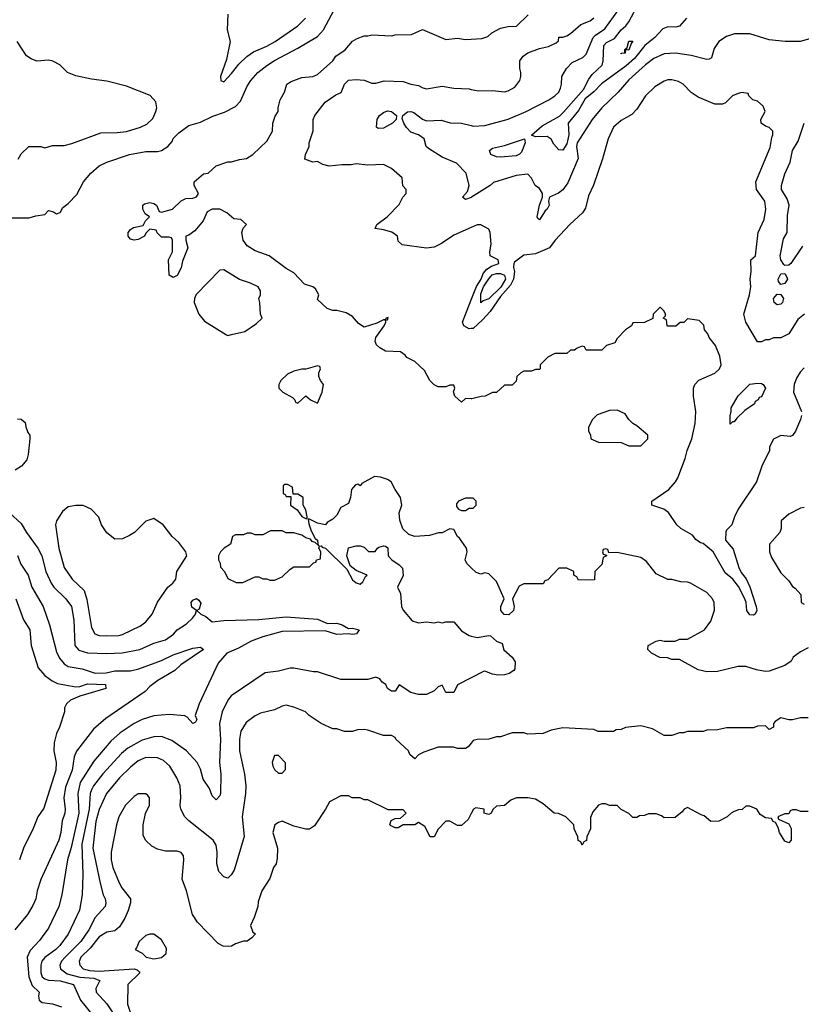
# Model space of a CAD drawing. Header units: inches. Extents: x 2348341 to 2479810, y 460419 to 613669.
# Tile 462 of 656: x 2427682 to 2431695, y 530168 to 535222. Entities that reach past the tile are written whole.
import ezdxf

# ---------------------------------------------------------------- set-up
doc = ezdxf.new("R2010")
doc.units = ezdxf.units.IN
doc.header["$MEASUREMENT"] = 0
doc.layers.add('C4523', color=7, linetype='Continuous')
doc.layers.add('C4533', color=7, linetype='Continuous')

msp = doc.modelspace()

# ---------------------------------------------------------------- linework, layer by layer
at = {"layer": 'C4523', "color": 2}
for points, elevation in [([(2427634.6, 534205.4), (2427730, 534204.7), (2427764.7, 534215.3), (2427810, 534222), (2427830, 534242), (2427856, 534236), (2427870, 534224.7), (2427890, 534232), (2427902.7, 534257.3), (2427930, 534278), (2427975.5, 534324.5), (2428009, 534390), (2428046.8, 534433.2), (2428090, 534471), (2428129.3, 534490.7), (2428246, 534530), (2428330, 534546), (2428390, 534546), (2428410, 534551), (2428442, 534570), (2428464, 534596), (2428470, 534611.3), (2428499.3, 534640.7), (2428550, 534678), (2428610, 534696), (2428674.2, 534725.8), (2428733.8, 534746.2), (2428790, 534776.3), (2428816.1, 534803.9), (2428850, 534881), (2428869.3, 534910), (2428905.2, 534950), (2428950, 534987.3), (2428990, 535013), (2429110, 535076.3), (2429210, 535136), (2429241.2, 535170), (2429310, 535298)], 70), ([(2428750.8, 535250), (2428747.3, 535170), (2428763, 535110), (2428743.5, 535016.5), (2428712, 534930), (2428714, 534910), (2428730, 534902), (2428770, 534944.7), (2428806.6, 534993.4), (2428847.2, 535032.8), (2428882.9, 535057.1), (2428950, 535085.5), (2428993.2, 535110), (2429110, 535190.6), (2429149.4, 535230)], 74), ([(2430000, 533276.6), (2429970, 533278), (2429950, 533259), (2429915.3, 533290), (2429908.7, 533311.3), (2429915.3, 533330), (2429910, 533346), (2429890, 533346), (2429870, 533338), (2429830, 533338), (2429810, 533348), (2429788, 533370), (2429760.4, 533420.4), (2429710, 533468), (2429670, 533488), (2429660.4, 533500.4), (2429636.4, 533516.4), (2429560.4, 533520.4), (2429530, 533538), (2429513.6, 533553.6), (2429506, 533570), (2429509.6, 533590.4), (2429553.2, 533650), (2429562, 533670), (2429560.4, 533679.6), (2429570, 533682), (2429573.2, 533693.2), (2429562, 533690), (2429559.6, 533680.4), (2429550, 533682), (2429515.9, 533664.1), (2429450, 533644), (2429422, 533662), (2429390, 533698), (2429358, 533718), (2429310, 533728.7), (2429288.9, 533728.9), (2429260.2, 533740.2), (2429210, 533786), (2429218, 533810), (2429200.4, 533840.4), (2429186, 533850), (2429144.7, 533864.7), (2429090, 533922), (2429050, 533944), (2428962, 534010), (2428890, 534035.1), (2428850, 534061.2), (2428829.3, 534090), (2428822, 534130), (2428828.4, 534151.6), (2428846, 534170), (2428816.4, 534196.4), (2428780.4, 534200.4), (2428746, 534230), (2428710, 534248.7), (2428670, 534248.7), (2428644.9, 534235.1), (2428624, 534190), (2428581.4, 534138.6), (2428550, 534115.3), (2428534, 534110), (2428534, 534090), (2428544.7, 534050), (2428517.3, 533982.7), (2428510, 533948.7), (2428490.4, 533909.6), (2428470, 533899), (2428448.9, 533911.1), (2428446, 533990), (2428466, 534030), (2428466, 534090), (2428462, 534102), (2428450, 534106), (2428410, 534106), (2428387.3, 534127.3), (2428382, 534142), (2428350, 534146), (2428330, 534126), (2428322, 534110), (2428290, 534093.2), (2428269.3, 534089.3), (2428250, 534095.3), (2428243.2, 534103.2), (2428239, 534110), (2428239, 534130), (2428250, 534144.7), (2428265.6, 534154.4), (2428315.3, 534164.7), (2428328, 534190), (2428348, 534210), (2428326, 534226), (2428314, 534250), (2428314, 534270), (2428322.9, 534277.1), (2428350, 534284), (2428370, 534278.8), (2428384.7, 534270), (2428398, 534238), (2428410, 534234), (2428466, 534250), (2428510, 534292), (2428535.3, 534304.7), (2428570, 534306), (2428590, 534312), (2428599, 534330), (2428578, 534370), (2428578, 534390), (2428626, 534430), (2428650, 534434), (2428690, 534471.3), (2428750, 534492), (2428770, 534492), (2428810, 534504.7), (2428846, 534510), (2428878, 534530), (2428950, 534598), (2428979, 534650), (2428982, 534690), (2428993.6, 534726.4), (2429008.7, 534750), (2429009, 534770), (2429019, 534810), (2429041.2, 534850), (2429054, 534890), (2429074.8, 534905.2), (2429130, 534924.7), (2429186, 534930), (2429210, 534940.7), (2429288.7, 535010), (2429305.6, 535034.4), (2429352.9, 535067.1), (2429390, 535111.3), (2429414.6, 535125.4), (2429450, 535138), (2429470, 535138), (2429490, 535144.7), (2429590, 535138), (2429610, 535144.7), (2429693.6, 535146.4), (2429750, 535171.3), (2429870, 535120.7), (2429930, 535126), (2429970, 535120.7), (2430000, 535122.1)], 66), ([(2427674.6, 534505.4), (2427690, 534534), (2427728.4, 534571.6), (2427790, 534571.3), (2427810, 534564.7), (2427850, 534576), (2427910, 534576), (2427950, 534586), (2428098.6, 534641.4), (2428182.5, 534642.5), (2428230, 534648), (2428302, 534670), (2428333.8, 534686.2), (2428364.8, 534715.2), (2428381.2, 534750), (2428385.2, 534770), (2428380.2, 534800.2), (2428352.1, 534832.1), (2428230, 534881.2), (2428130, 534906.6), (2428050, 534916), (2427970, 534934), (2427928, 534950), (2427888.7, 534990), (2427851.6, 535008.4), (2427830, 535014), (2427770, 535008.7), (2427740.4, 535020.4), (2427716.4, 535036.4), (2427669, 535110)], 74), ([(2430000, 534155.3), (2429910, 534115.3), (2429847.1, 534072.9), (2429810, 534054), (2429770, 534049), (2429645.6, 534065.6), (2429625.6, 534085.6), (2429621.2, 534110), (2429591.7, 534131.7), (2429550, 534143.7), (2429506, 534150), (2429515.3, 534170), (2429568, 534210), (2429630, 534274), (2429648.4, 534311.6), (2429666, 534330), (2429666, 534350), (2429648.4, 534368.4), (2429646, 534410), (2429590, 534458), (2429550, 534478), (2429470, 534475.3), (2429410, 534482), (2429383.6, 534476.4), (2429336.5, 534476.5), (2429270, 534469.3), (2429238.4, 534478.4), (2429210, 534493.2), (2429186, 534490), (2429146.3, 534506.3), (2429148.7, 534530), (2429168, 534570), (2429168, 534590), (2429188.4, 534651.6), (2429189.2, 534709.2), (2429197.2, 534730), (2429250, 534798), (2429304.7, 534835.3), (2429332.9, 534847.1), (2429348.7, 534890), (2429370, 534910.8), (2429410, 534914), (2429450, 534910.8), (2429490, 534896), (2429510, 534896), (2429552.9, 534907.1), (2429650, 534904.9), (2429690, 534891), (2429730, 534884.7), (2429751.1, 534871.1), (2429770, 534866), (2429850, 534881), (2429910, 534871), (2429990, 534866), (2430000, 534864)], 62), ([(2430000, 534309.3), (2429970, 534299), (2429955.3, 534310), (2429980.2, 534339.8), (2429989.5, 534370), (2429974.5, 534434.5), (2429924.7, 534484.7), (2429850, 534516), (2429780.2, 534560.2), (2429769, 534570), (2429759, 534610), (2429728.7, 534630), (2429690, 534645.1), (2429667.6, 534667.6), (2429653.6, 534690), (2429645.2, 534714.8), (2429648.7, 534730), (2429672.1, 534747.9), (2429690, 534750.8), (2429704.7, 534744.7), (2429750, 534710.7), (2429770, 534702), (2429845.4, 534705.4), (2429891.6, 534691.6), (2429950, 534691), (2430000, 534678.5)], 58), ([(2430000, 533636.1), (2429990, 533635.1), (2429962.7, 533650), (2429956, 533670), (2430000, 533783.1)], 62), ([(2427670, 533174), (2427690, 533172), (2427710, 533154), (2427712.7, 533132.7), (2427723.6, 533103.6), (2427734, 533090), (2427734, 533070), (2427726, 532990), (2427718, 532962), (2427691.3, 532930), (2427658, 532910)], 66), ([(2430000, 532408.6), (2429978, 532430), (2429968.7, 532450), (2429979, 532490), (2429975.3, 532510), (2429940.4, 532560.4), (2429929.1, 532569.1), (2429910, 532606), (2429890, 532608), (2429850, 532588.7), (2429831.6, 532588.4), (2429785.4, 532574.6), (2429710, 532568.7), (2429680.2, 532580.2), (2429649.2, 532609.2), (2429632.9, 532652.9), (2429629.2, 532690), (2429644, 532730), (2429637.2, 532770), (2429609.2, 532810), (2429589.1, 532849.1), (2429570, 532862), (2429534.6, 532874.6), (2429503.6, 532876.4), (2429438, 532842), (2429430, 532828.7), (2429418, 532838), (2429405.4, 532834.6), (2429384.7, 532810), (2429381, 532770), (2429370, 532738), (2429330, 532718), (2429310, 532678), (2429290, 532658), (2429259.6, 532640.4), (2429251, 532629), (2429210, 532637.2), (2429170, 532658), (2429162, 532658), (2429165.4, 532634.6), (2429178.8, 532598.8), (2429199.6, 532559.6), (2429211, 532550), (2429211.6, 532531.6), (2429218, 532522), (2429198, 532538), (2429183.1, 532543.1), (2429175.3, 532555.3), (2429150, 532562), (2429130, 532575.3), (2429090, 532588), (2429050, 532588), (2429030, 532598), (2428970, 532598), (2428930, 532578), (2428890, 532578), (2428870, 532586), (2428850, 532586), (2428830, 532578), (2428790, 532578), (2428774, 532570), (2428764.7, 532530), (2428732, 532510), (2428712, 532490), (2428702, 532470), (2428702, 532450), (2428711.6, 532431.6), (2428712.7, 532412.7), (2428734, 532390), (2428750, 532354), (2428792.7, 532332.7), (2428827.3, 532332.7), (2428890, 532362), (2428910, 532362), (2428930, 532352), (2428950, 532352), (2428965.4, 532345.4), (2428990, 532344.7), (2429030, 532362), (2429070, 532402), (2429090, 532414), (2429170, 532414), (2429190, 532434), (2429202, 532438), (2429206, 532450), (2429226, 532454), (2429228, 532490), (2429218, 532510), (2429220.4, 532519.6), (2429230, 532522), (2429235.3, 532515.3), (2429251, 532510), (2429362, 532402), (2429390, 532346.8), (2429410, 532331.3), (2429430, 532324.7), (2429443.1, 532336.9), (2429456.4, 532363.6), (2429466, 532370), (2429410, 532394), (2429379, 532419), (2429361.2, 532470), (2429369.4, 532510.6), (2429410, 532522), (2429430, 532522), (2429450, 532514), (2429472.7, 532492.7), (2429507.3, 532492.7), (2429518, 532510), (2429525.6, 532514.4), (2429550, 532522), (2429559.6, 532519.6), (2429571.6, 532511.6), (2429574, 532470), (2429592, 532450), (2429630, 532424.7), (2429646.4, 532406.4), (2429650.9, 532369.1), (2429622, 532310), (2429636.9, 532276.9), (2429642, 532210), (2429651.1, 532191.1), (2429696, 532136), (2429730, 532126), (2429770, 532131), (2429810, 532126), (2429831, 532131), (2429850, 532126), (2429870, 532132), (2429910, 532132), (2429950, 532084.7), (2429990, 532061), (2430000, 532058.6)], 70), ([(2430000, 532766), (2429970, 532766), (2429934, 532750), (2429923.6, 532736.4), (2429923.6, 532723.6), (2429934, 532710), (2429950, 532702), (2429970, 532702), (2429990, 532714), (2430000, 532714)], 70), ([(2427630, 532691), (2427690, 532636), (2427716.3, 532590), (2427774.9, 532510), (2427794.9, 532470), (2427815.5, 532390), (2427844, 532330), (2427857.3, 532310), (2427918.8, 532250), (2427947.3, 532210), (2427959.8, 532139.8), (2427964.9, 532010), (2427985.1, 531985.1), (2428030, 531973), (2428130, 531968.2), (2428207.7, 531972.3), (2428298, 531990), (2428370, 532022), (2428430, 532039.1), (2428471.9, 532068.1), (2428490, 532090.8), (2428538.6, 532121.4), (2428569.2, 532150), (2428584, 532170), (2428588.7, 532190), (2428566.3, 532206.3), (2428562.4, 532230), (2428570, 532242), (2428590, 532250.4), (2428602.3, 532242.3), (2428612.3, 532227.7), (2428604, 532196), (2428592, 532190), (2428611.3, 532170), (2428638, 532158), (2428670, 532131), (2428730, 532138.8), (2428910, 532142.8), (2429050, 532156.3), (2429210, 532144.2), (2429262, 532122), (2429310, 532124.4), (2429336.7, 532116.7), (2429370, 532097.3), (2429390, 532099.1), (2429424.7, 532090), (2429411.3, 532070), (2429390, 532066), (2429369.4, 532069.4), (2429310, 532066.6), (2429250, 532084.5), (2429030, 532082), (2428930, 532055.1), (2428870, 532032.8), (2428804.6, 531995.4), (2428746, 531970), (2428701.4, 531918.6), (2428602.8, 531710), (2428582, 531650), (2428590.7, 531630), (2428583.6, 531616.4), (2428570, 531609.2), (2428542, 531642), (2428528.9, 531648.9), (2428450, 531656), (2428370, 531649.4), (2428311.3, 531630), (2428270, 531609.4), (2428198, 531562), (2428150, 531519.3), (2428063.1, 531416.9), (2427993, 531307), (2427980.3, 531250), (2427984.6, 531150), (2427946.4, 530973.6), (2427926.4, 530910), (2427898, 530730), (2427882, 530670), (2427830, 530559), (2427784.1, 530495.9), (2427736.1, 530443.9), (2427719.3, 530410), (2427728.7, 530308.7), (2427745.5, 530265.5), (2427781, 530230), (2427778, 530210), (2427781, 530190), (2427797.3, 530177.3), (2427850, 530170.4), (2427896.1, 530156.1)], 66), ([(2427670, 532472), (2427687.9, 532427.9), (2427724.9, 532370), (2427744.4, 532310), (2427802.8, 532210), (2427835.2, 532115.2), (2427870, 531978), (2427885.5, 531945.5), (2427910, 531916.3), (2427930, 531902), (2428002, 531890), (2428070, 531868.4), (2428126, 531870), (2428170, 531879.3), (2428250, 531880.4), (2428293.2, 531890), (2428410, 531933.4), (2428470, 531961.7), (2428570, 531995.8), (2428610, 532000.7), (2428626, 531990), (2428509, 531911), (2428478, 531882), (2428391, 531830), (2428350, 531799), (2428326, 531774), (2428124.7, 531635.3), (2428059.9, 531580.1), (2427972.8, 531467.2), (2427961.1, 531438.9), (2427950.4, 531370), (2427917.7, 531282.3), (2427908.3, 531228.3), (2427914.9, 531170), (2427913, 531150), (2427899.1, 531110), (2427892.7, 531050), (2427882, 531010), (2427790.5, 530809.5), (2427770.7, 530750), (2427764, 530710), (2427750, 530675.3), (2427721, 530630), (2427656, 530550)], 62), ([(2427662.8, 532250), (2427701.1, 532141.1), (2427734.4, 532090), (2427740.7, 532010), (2427775.9, 531895.9), (2427810, 531856), (2427847.9, 531827.9), (2427875.2, 531815.2), (2427970, 531798.4), (2427990, 531799.3), (2428030, 531812.9), (2428122, 531810), (2428124.7, 531790), (2427990, 531749.3), (2427942, 531730), (2427922, 531710), (2427912, 531690), (2427911.3, 531670), (2427886, 531590), (2427870, 531558), (2427858, 531510), (2427856.4, 531470), (2427868.2, 531410), (2427868, 531370), (2427805.2, 531174.8), (2427774.8, 531130), (2427751, 531070), (2427701, 530970), (2427681, 530910)], 58), ([(2430000, 531843.8), (2429930, 531808), (2429910, 531768.7), (2429869.1, 531769.1), (2429850, 531806), (2429830, 531798), (2429810, 531778), (2429770, 531758), (2429730, 531758), (2429690, 531768.7), (2429630, 531808), (2429610, 531775.3), (2429590, 531775.3), (2429569.6, 531789.6), (2429562, 531810), (2429542.5, 531822.5), (2429530, 531838), (2429510, 531848), (2429470, 531835.3), (2429330, 531835.3), (2429210, 531875.3), (2429190, 531875.3), (2429090, 531894), (2429070, 531894), (2429010, 531879), (2428942, 531870), (2428768.3, 531751.7), (2428750, 531728.7), (2428722, 531670), (2428708, 531610), (2428713.2, 531526.8), (2428707.7, 531410), (2428714, 531350), (2428713, 531250), (2428710, 531238), (2428690, 531218), (2428670, 531239), (2428655.6, 531275.6), (2428624.5, 531324.5), (2428610, 531375.3), (2428592.7, 531410), (2428539, 531470), (2428462.5, 531522.5), (2428410, 531543.7), (2428370, 531542), (2428310, 531524.5), (2428237.7, 531482.3), (2428203.8, 531456.2), (2428109, 531351), (2428060.4, 531290), (2428050.4, 531270), (2428043.7, 531250), (2428038.5, 531170), (2428000.2, 530990), (2428006.2, 530833.8), (2428002, 530730), (2427988.3, 530651.7), (2427930, 530529.2), (2427887.7, 530470), (2427867.7, 530450), (2427810, 530409.5), (2427795.8, 530390), (2427790.3, 530370), (2427790.4, 530330), (2427797.1, 530310), (2427810, 530299.5), (2427830, 530293.1), (2427890, 530288.5), (2427958.8, 530270), (2427994.4, 530190), (2428059.5, 530110)], 70), ([(2430000, 531509.4), (2429984.7, 531490), (2429970, 531481.2), (2429930, 531481.2), (2429908.9, 531488.9), (2429830, 531488.7), (2429756.9, 531463.1), (2429730, 531448.7), (2429710, 531429), (2429684, 531450), (2429677.2, 531470), (2429613.2, 531530), (2429610, 531538), (2429590, 531548), (2429550, 531548.7), (2429470, 531575.3), (2429450, 531578), (2429416.4, 531576.4), (2429390, 531568.7), (2429350, 531568.7), (2429310, 531582), (2429290, 531582), (2429229.1, 531609.1), (2429168, 531650), (2429148.9, 531668.9), (2429090, 531694), (2429050, 531704), (2429030, 531699), (2428990, 531679), (2428918, 531662), (2428890, 531649), (2428845.2, 531614.8), (2428817.3, 531570), (2428810.6, 531530), (2428810.6, 531470), (2428836.3, 531350), (2428842, 531290), (2428840.7, 531250), (2428824, 531130), (2428834, 531030), (2428782.5, 530857.5), (2428767.7, 530832.3), (2428750, 530815.3), (2428730, 530822), (2428703.7, 530850), (2428694.5, 530890), (2428695.1, 530950), (2428690, 530986), (2428675.3, 531010), (2428549.4, 531109.4), (2428529, 531130), (2428509.4, 531169.4), (2428505.2, 531190), (2428509.3, 531230), (2428506, 531290), (2428489.3, 531330), (2428452.7, 531390), (2428420.1, 531420.1), (2428390, 531432.7), (2428330, 531434.5), (2428290, 531418), (2428250, 531386), (2428193.4, 531330), (2428127.7, 531250), (2428090, 531169), (2428073.3, 531106.7), (2428057, 530970), (2428095.5, 530790), (2428110.5, 530730.5), (2428120.7, 530710), (2428124, 530690), (2428120.7, 530670), (2428070, 530613.2), (2428036.4, 530550), (2427996.4, 530490), (2427914.4, 530410), (2427896.3, 530390), (2427887.3, 530370), (2427890.6, 530350), (2427925.5, 530325.5), (2427990, 530308.2), (2428063, 530303), (2428094, 530290), (2428073.4, 530250), (2428074.8, 530230), (2428130, 530171), (2428182, 530090)], 74), ([(2430000, 531147.3), (2429983.6, 531116.4), (2429950, 531086), (2429930, 531086), (2429890, 531108), (2429870, 531108), (2429830, 531068), (2429810, 531028.7), (2429790, 531028), (2429761.5, 531081.5), (2429730, 531101.2), (2429710, 531089.3), (2429650, 531089), (2429625.4, 531074.6), (2429610, 531074), (2429585.6, 531085.6), (2429582, 531090), (2429588.7, 531111.3), (2429610, 531122), (2429636.4, 531123.6), (2429666, 531150), (2429650, 531166), (2429572.7, 531167.3), (2429470, 531218), (2429450, 531218), (2429430, 531228), (2429388.9, 531228.9), (2429370, 531238), (2429330, 531238), (2429271.6, 531208.4), (2429252, 531170), (2429195.3, 531084.7), (2429170, 531068), (2429150, 531068), (2429090, 531082), (2429030, 531108), (2429010, 531102), (2428992, 531090), (2428981, 531050), (2429004.7, 530970), (2429003.6, 530916.4), (2428998, 530890), (2428984.7, 530870), (2428965.4, 530814.6), (2428924.7, 530750), (2428905.4, 530694.6), (2428904.7, 530670), (2428886.4, 530613.6), (2428867.3, 530572.7), (2428878, 530538), (2428892, 530530), (2428874, 530510), (2428850, 530493.2), (2428830, 530492.3), (2428790, 530479.3), (2428770, 530466), (2428755.5, 530464.5), (2428726.2, 530466.2), (2428701.2, 530481.2), (2428595.3, 530590), (2428569.3, 530629.3), (2428538, 530750), (2428515.3, 530810), (2428524, 530910), (2428522, 530930), (2428510, 530948), (2428490, 530954), (2428430, 530954), (2428390, 530964), (2428360.2, 530980.2), (2428328, 531010), (2428316.4, 531036.4), (2428315.3, 531090), (2428328, 531148), (2428348.7, 531190), (2428348.4, 531228.4), (2428340.4, 531240.4), (2428330, 531248), (2428290, 531248), (2428270, 531235.3), (2428224.7, 531190), (2428191.3, 531130), (2428178, 531090), (2428151, 530950), (2428150.7, 530910), (2428160.5, 530870), (2428192.5, 530792.5), (2428206.9, 530766.9), (2428250.7, 530710), (2428250.7, 530690), (2428239.1, 530650), (2428222, 530610), (2428194.4, 530565.6), (2428170, 530546), (2428130, 530538), (2428090, 530514.5), (2428044.1, 530455.9), (2427996.3, 530410), (2427987.7, 530387.7), (2427990.7, 530370), (2428006.8, 530350), (2428041.5, 530341.5), (2428090, 530338), (2428270, 530350.3), (2428285.2, 530345.2), (2428295.5, 530335.5), (2428298.8, 530330), (2428237.3, 530270), (2428235.5, 530170), (2428267.2, 530070)], 78)]:
    msp.add_lwpolyline(points, dxfattribs=dict(at, elevation=elevation))
for points, elevation in [([(2429522.9, 534662.9), (2429514, 534670), (2429517, 534710), (2429529.7, 534730.3), (2429550, 534745.5), (2429570, 534753.4), (2429590, 534750.7), (2429616, 534730), (2429614.8, 534710), (2429596.3, 534690), (2429550, 534665.1)], 58), ([(2428730, 533938), (2428710, 533935.3), (2428588.5, 533811.5), (2428579.1, 533790), (2428577.3, 533770), (2428600.7, 533710), (2428630, 533674.8), (2428743.5, 533603.5), (2428750, 533601), (2428770, 533606), (2428838, 533622), (2428898, 533662), (2428926, 533690), (2428918, 533710), (2428915.3, 533770), (2428908.7, 533790), (2428918, 533810), (2428918, 533830), (2428906, 533850), (2428866, 533870), (2428810, 533888)], 70), ([(2429210, 533446), (2429150, 533428), (2429130, 533428), (2429090, 533418), (2429056.9, 533403.1), (2429022, 533370), (2429012, 533350), (2429012, 533330), (2429032, 533310), (2429082, 533282), (2429094, 533270), (2429098, 533258), (2429110, 533254), (2429151, 533291), (2429174, 533270), (2429210, 533254), (2429234, 533310), (2429242, 533350), (2429226, 533370), (2429218, 533390), (2429218, 533410), (2429226, 533430), (2429222, 533442)], 70), ([(2429056.4, 532836.4), (2429043.6, 532836.4), (2429034, 532830), (2429034, 532790), (2429044.7, 532784.7), (2429050, 532774), (2429074, 532774), (2429072, 532730), (2429106.4, 532706.4), (2429130, 532672), (2429150, 532662), (2429158, 532662), (2429158, 532670), (2429150, 532706), (2429138, 532730), (2429138, 532770), (2429110, 532786), (2429086, 532786), (2429082, 532822)], 70), ([(2427970, 532728.7), (2427930, 532722), (2427902, 532698), (2427871.3, 532650), (2427866, 532630), (2427882.8, 532510), (2427910.8, 532410), (2427950.8, 532350), (2428012.4, 532292.4), (2428025.8, 532245.8), (2428050, 532102), (2428066.8, 532070), (2428090, 532062), (2428130, 532059.1), (2428190, 532060.5), (2428210, 532065.5), (2428302, 532110), (2428329.3, 532130.7), (2428362, 532170), (2428390, 532232), (2428442, 532310), (2428468.7, 532330), (2428484, 532350), (2428488.7, 532390), (2428539.3, 532470), (2428534, 532490), (2428499.1, 532539.1), (2428465.2, 532570), (2428419, 532630), (2428370, 532662), (2428330, 532648), (2428272, 532590), (2428245.4, 532574.6), (2428210, 532558), (2428170, 532555.3), (2428130, 532588), (2428102, 532630), (2428088.9, 532668.9), (2428048.9, 532708.9), (2428008.4, 532728.4)], 70), ([(2429010, 531446), (2428990, 531446), (2428978, 531410), (2428982, 531390), (2428990, 531374), (2429010, 531354), (2429030, 531354), (2429047.3, 531372.7), (2429047.3, 531407.3)], 78), ([(2428370, 530528.7), (2428350, 530528.7), (2428330, 530522), (2428296, 530490), (2428282, 530458), (2428274, 530450), (2428310, 530431.3), (2428331.3, 530410), (2428370, 530402), (2428410, 530408.5), (2428433.2, 530430), (2428435.5, 530455.5), (2428410, 530499)], 82)]:
    msp.add_lwpolyline(points, close=True, dxfattribs=dict(at, elevation=elevation))
at = {"layer": 'C4533', "color": 2}
for points, elevation in [([(2431104.7, 535230), (2431070, 535189.2), (2431050, 535183.7), (2431010, 535185.6), (2430984.5, 535175.5), (2430943, 535130), (2430892, 535090), (2430838.1, 535021.9), (2430795.2, 534984.8), (2430668, 534892), (2430630, 534851.8), (2430584.6, 534815.4), (2430550, 534756), (2430497.3, 534690), (2430501.8, 534630), (2430490, 534583.7), (2430470, 534552), (2430450, 534553.6), (2430423.5, 534583.5), (2430410, 534609.2), (2430390, 534622), (2430330, 534621.2), (2430308.7, 534628.7), (2430363.5, 534676.5), (2430453.3, 534726.7), (2430473.4, 534746.6), (2430576.1, 534863.9), (2430603.3, 534916.7), (2430620.5, 534939.5), (2430672, 534988), (2430677.6, 535010), (2430680.7, 535090), (2430694.7, 535105.3), (2430734.9, 535125.1), (2430769.6, 535170), (2430794, 535190), (2430809.8, 535210.2), (2430915.1, 535410)], 54), ([(2430000, 534678.5), (2430010, 534676), (2430070, 534678.8), (2430190, 534710.8), (2430282, 534750), (2430399, 534810), (2430429.6, 534830.4), (2430449.3, 534850), (2430458, 534870), (2430463.7, 534890), (2430466, 534930), (2430488.4, 534971.6), (2430517.4, 535002.6), (2430572.3, 535027.7), (2430590, 535044), (2430626.6, 535130), (2430637.7, 535142.3), (2430685.7, 535174.3), (2430753.4, 535266.6)], 58), ([(2430000, 535122.1), (2430055.1, 535124.9), (2430085.2, 535134.8), (2430106.3, 535153.7), (2430150, 535178), (2430190, 535186), (2430232.3, 535187.7), (2430292.7, 535247.3)], 66), ([(2430000, 534864), (2430036.9, 534856.9), (2430110, 534858), (2430170, 534851), (2430190, 534856), (2430224.7, 534875.3), (2430248.7, 534910), (2430255.3, 534930), (2430255.3, 534950), (2430248.9, 534971.1), (2430248.7, 535010), (2430266.3, 535033.7), (2430290, 535050.8), (2430350, 535074), (2430396, 535084), (2430436.4, 535103.6), (2430447.3, 535112.7), (2430450, 535131.3), (2430470, 535131.3), (2430490, 535138.8), (2430510, 535150.7), (2430562.7, 535197.3), (2430610, 535216.3), (2430630, 535230.7)], 62), ([(2431750, 535126), (2431688.9, 535108.9), (2431611.1, 535108.9), (2431530, 535119), (2431430, 535148.7), (2431351.1, 535148.9), (2431310, 535135.3), (2431271, 535109), (2431247.1, 535072.9), (2431234, 535026), (2431221, 535019), (2431210, 535017.2), (2431130, 535037.2), (2431049.4, 535049.4), (2430990, 535046), (2430937.5, 535022.5), (2430894.8, 534990), (2430810, 534912.7), (2430754.8, 534850), (2430670.7, 534770), (2430620.7, 534710), (2430543.8, 534590), (2430540.5, 534570), (2430548.2, 534510), (2430495.2, 534384.8), (2430470, 534349), (2430448, 534332), (2430401, 534310), (2430396.3, 534290), (2430399.3, 534270), (2430390.3, 534249.7), (2430379.3, 534240.7), (2430350, 534195.3), (2430341.2, 534201.2), (2430339, 534210), (2430349.7, 534270.3), (2430366.6, 534310), (2430366.6, 534330), (2430350, 534355.3), (2430328.7, 534370), (2430308.9, 534408.9), (2430290, 534428), (2430230, 534422.7), (2430114.8, 534385.2), (2430098, 534370), (2430002, 534310), (2430000, 534309.3)], 58), ([(2431711, 533710), (2431677.3, 533682.7), (2431630, 533608.7), (2431590, 533588.7), (2431551.6, 533588.4), (2431530, 533578), (2431510, 533578), (2431490, 533568), (2431470, 533568), (2431409, 533670), (2431399, 533710), (2431429.3, 533810), (2431436, 533850), (2431432.7, 533890), (2431437.2, 533930), (2431435.3, 533990), (2431459, 534010), (2431472.7, 534130), (2431503.3, 534196.7), (2431512, 534250), (2431506.6, 534290), (2431465.2, 534350), (2431460.9, 534390), (2431534.8, 534565.2), (2431542.7, 534617.3), (2431548.7, 534630), (2431548, 534650), (2431528.9, 534668.9), (2431510, 534675.3), (2431488.7, 534690), (2431486, 534710), (2431508.7, 534750), (2431498.6, 534778.6), (2431470, 534804), (2431446, 534810), (2431426, 534830), (2431422, 534842), (2431390, 534848), (2431370, 534842), (2431342, 534830), (2431305.4, 534794.6), (2431290, 534788), (2431250, 534788), (2431164.7, 534824.7), (2431130, 534848.7), (2431088.7, 534890), (2431064.1, 534904.1), (2431030, 534913.2), (2431010, 534913.2), (2430990, 534906), (2430942.8, 534877.2), (2430894.8, 534830), (2430850, 534762), (2430824.5, 534735.5), (2430770, 534704), (2430730.7, 534669.3), (2430702.8, 534610), (2430673.2, 534506.8), (2430627.1, 534372.9), (2430602.5, 534317.5), (2430586.4, 534253.6), (2430571.3, 534230), (2430506, 534170), (2430431.3, 534090), (2430401, 534050), (2430330, 534019.3), (2430270, 534013), (2430222.9, 533977.1), (2430218, 533970), (2430216.3, 533950), (2430221.3, 533930), (2430217.6, 533890), (2430201.1, 533858.9), (2430150, 533800.5), (2430096.4, 533723.6), (2430058.4, 533681.6), (2430010, 533637), (2430000, 533636.1)], 62), ([(2431700.3, 534059.7), (2431640.7, 533970), (2431630, 533962), (2431610, 533960.9), (2431604.4, 533964.4), (2431589.3, 533990), (2431586, 534010), (2431603.9, 534096.1), (2431622.7, 534130), (2431623.9, 534216.1), (2431631.8, 534270), (2431622.9, 534302.9), (2431593.2, 534350), (2431592.7, 534370), (2431609.4, 534430), (2431638, 534490), (2431649.3, 534550), (2431679, 534599), (2431709.3, 534690)], 58), ([(2430000, 533783.1), (2430027.2, 533852.8), (2430050.8, 533890), (2430060.9, 533919.1), (2430079.3, 533940.7), (2430103.6, 533956.4), (2430142, 533970), (2430138, 533990), (2430098, 534010), (2430095.3, 534030), (2430102, 534070), (2430098, 534130), (2430090, 534146), (2430050, 534168), (2430030, 534168.7), (2430000, 534155.3)], 62), ([(2431694.8, 533190), (2431691, 533170), (2431664.7, 533110), (2431650, 533088), (2431636.9, 533083.1), (2431590, 533088), (2431551.6, 533068.4), (2431532, 533030), (2431531.3, 533010), (2431491.3, 532930), (2431464.7, 532850), (2431371, 532710), (2431351, 532670), (2431338, 532630), (2431310, 532602), (2431306.9, 532593.1), (2431304.9, 532550), (2431344.8, 532504.8), (2431373.8, 532410), (2431385.3, 532385.3), (2431411.9, 532351.9), (2431431.1, 532311.1), (2431463.1, 532210), (2431466.7, 532190), (2431457.3, 532170), (2431450, 532165.1), (2431430, 532167), (2431415.1, 532190), (2431411.5, 532230), (2431405.1, 532250), (2431372.2, 532312.2), (2431343.5, 532350), (2431303.2, 532383.2), (2431242, 532490), (2431190, 532532.7), (2431176.5, 532536.5), (2431153.6, 532553.6), (2431135.5, 532575.5), (2431075.3, 532610), (2431055.3, 532630), (2431012.5, 532692.5), (2430989.1, 532709.1), (2430928, 532730), (2430928, 532750), (2431014, 532810), (2431049.2, 532850), (2431061.2, 532870), (2431099, 532970), (2431109, 533010), (2431133.2, 533070), (2431149.2, 533150), (2431153.2, 533210), (2431142, 533290), (2431142, 533330), (2431148, 533350), (2431169.1, 533370.9), (2431250, 533406.8), (2431274, 533430), (2431284, 533450), (2431275.5, 533495.5), (2431254, 533550), (2431222, 533590), (2431215.3, 533610), (2431198, 533630), (2431193.6, 533653.6), (2431170, 533678), (2431110, 533686), (2431091.6, 533668.4), (2431072.7, 533667.3), (2431050, 533648), (2431010, 533648), (2431006, 533650), (2431002, 533682), (2430986, 533690), (2430998, 533702), (2430998, 533710), (2430990, 533726), (2430970, 533746), (2430934, 533710), (2430932.7, 533687.3), (2430890, 533668), (2430830, 533666), (2430822, 533650), (2430792, 533630), (2430750, 533586), (2430736.9, 533563.1), (2430694, 533550), (2430670, 533526), (2430590, 533526), (2430582, 533542), (2430570, 533546), (2430543.6, 533536.4), (2430530, 533526), (2430510, 533526), (2430491.6, 533508.4), (2430430, 533508), (2430394, 533490), (2430354, 533450), (2430354, 533430), (2430350, 533426), (2430330, 533426), (2430310, 533418), (2430270, 533418), (2430254, 533410), (2430234, 533390), (2430230, 533366), (2430210, 533346), (2430170, 533346), (2430130, 533308), (2430110, 533308), (2430071.1, 533288.9), (2430051.6, 533288.4), (2430003.6, 533276.4), (2430000, 533276.6)], 66), ([(2431710, 533435.3), (2431688.1, 533411.9), (2431670, 533382), (2431657.3, 533350), (2431654, 533310), (2431694.8, 533210)], 66), ([(2430000, 532714), (2430010, 532714), (2430026, 532730), (2430026, 532750), (2430010, 532766), (2430000, 532766)], 70), ([(2431710, 532718), (2431690, 532715.3), (2431630, 532684), (2431592, 532650), (2431591.3, 532610), (2431584.7, 532590), (2431531.3, 532530), (2431531.3, 532490), (2431542, 532462), (2431590, 532382), (2431630, 532342), (2431650, 532312), (2431663.6, 532303.6), (2431691.6, 532271.6), (2431694, 532230), (2431710, 532222)], 70), ([(2431730, 531998), (2431690, 531978), (2431652, 531950), (2431642, 531930), (2431610, 531908), (2431530, 531879), (2431510, 531877.2), (2431464.7, 531884.7), (2431410, 531902), (2431370, 531902), (2431263.6, 531876.4), (2431210, 531874), (2431165.6, 531885.6), (2431070, 531938), (2431030, 531938), (2431007.3, 531947.3), (2430968.9, 531948.9), (2430926, 531970), (2430906, 531990), (2430908, 532010), (2430950, 532032), (2430970, 532038), (2430990, 532032), (2431047.3, 532032.7), (2431070, 532042), (2431110, 532042), (2431198, 532090), (2431230, 532134), (2431248.4, 532191.6), (2431248, 532230), (2431238, 532250), (2431210, 532282), (2431126, 532330), (2431110, 532335.3), (2431076.4, 532336.4), (2431030, 532348.7), (2431010, 532348.7), (2430950, 532378), (2430900.2, 532440.2), (2430870, 532462), (2430750, 532488), (2430706, 532486), (2430702, 532502), (2430690, 532506), (2430678, 532502), (2430674, 532490), (2430678, 532478), (2430694, 532474), (2430694, 532470), (2430678, 532462), (2430670, 532426), (2430634, 532390), (2430632.7, 532347.3), (2430550, 532346), (2430542, 532362), (2430526, 532370), (2430526, 532390), (2430490, 532406), (2430450, 532406), (2430392.7, 532347.3), (2430378, 532342), (2430370, 532326), (2430270, 532326), (2430245.4, 532314.6), (2430212, 532250), (2430220.7, 532210), (2430217.3, 532190), (2430193, 532167), (2430169.4, 532169.4), (2430152.7, 532190), (2430152.7, 532210), (2430168.7, 532250), (2430130, 532338), (2430090, 532378), (2430070, 532382), (2430050, 532375.3), (2430024.7, 532384.7), (2430000, 532408.6)], 70), ([(2430000, 532058.6), (2430030, 532051.3), (2430090, 532062), (2430099.6, 532059.6), (2430130, 532032), (2430159.6, 532019.6), (2430167.3, 531987.3), (2430210.8, 531950.8), (2430226, 531926), (2430224.7, 531890), (2430218.8, 531881.2), (2430194, 531866), (2430170, 531859.3), (2430138, 531858), (2430110, 531862), (2430070, 531878), (2430063.6, 531876.4), (2430000, 531843.8)], 70), ([(2431730, 531638), (2431690, 531638), (2431650, 531628.7), (2431630, 531628.7), (2431590, 531638), (2431561, 531619), (2431552, 531610), (2431552, 531590), (2431530, 531578), (2431510, 531598), (2431470, 531595.3), (2431450, 531588), (2431310, 531588), (2431263.6, 531576.4), (2431210, 531575.3), (2431190, 531568.7), (2431110, 531568.7), (2431090, 531562), (2431070, 531562), (2431030, 531548), (2430990, 531548.7), (2430930, 531582), (2430870, 531598), (2430791.6, 531588.4), (2430770, 531578), (2430743.6, 531576.4), (2430730, 531568), (2430651.6, 531568.4), (2430630, 531578), (2430470, 531588), (2430410, 531575.3), (2430370, 531558), (2430290, 531555.3), (2430270, 531562), (2430210, 531562), (2430150, 531542), (2430130, 531542), (2430090, 531528.7), (2430030, 531528), (2430010, 531522), (2430000, 531509.4)], 74), ([(2431730, 531158), (2431690, 531158), (2431670, 531166), (2431650, 531166), (2431638, 531162), (2431630, 531146), (2431610, 531146), (2431574, 531130), (2431578, 531118), (2431630, 531094), (2431642, 531070), (2431642, 531010), (2431630, 530998), (2431610, 531006), (2431582, 531050), (2431576.4, 531076.4), (2431562, 531102), (2431550, 531106), (2431542, 531122), (2431510, 531126), (2431483.1, 531143.1), (2431466, 531170), (2431430, 531186), (2431410, 531186), (2431391.6, 531168.4), (2431372.7, 531167.3), (2431350, 531158), (2431334, 531150), (2431314, 531130), (2431271.6, 531108.4), (2431230, 531106), (2431196.4, 531136.4), (2431180.4, 531140.4), (2431110, 531178), (2431094, 531170), (2431083.6, 531156.4), (2431047.3, 531127.3), (2430990, 531126), (2430976.4, 531136.4), (2430950, 531146), (2430910, 531146), (2430890, 531138), (2430863.6, 531136.4), (2430850, 531128), (2430830, 531128), (2430808.4, 531148.4), (2430770, 531168), (2430750, 531188), (2430710, 531188), (2430690, 531198), (2430670, 531198), (2430654, 531190), (2430623.6, 531156.4), (2430612.7, 531127.3), (2430611.6, 531068.4), (2430592.7, 531027.3), (2430591.6, 531008.4), (2430578, 531002), (2430570, 530986), (2430562, 531002), (2430548.4, 531008.4), (2430547.3, 531027.3), (2430528.4, 531068.4), (2430526, 531090), (2430486, 531130), (2430447.3, 531147.3), (2430426, 531150), (2430370, 531198), (2430330, 531222), (2430290, 531228), (2430232.7, 531227.3), (2430203.6, 531216.4), (2430171.6, 531188.4), (2430130, 531186), (2430111.6, 531168.4), (2430102, 531150), (2430090, 531142), (2430066, 531150), (2430066, 531170), (2430022.8, 531177.2), (2430012, 531170), (2430000, 531147.3)], 78)]:
    msp.add_lwpolyline(points, dxfattribs=dict(at, elevation=elevation))
for points, elevation in [([(2430810, 535066), (2430792, 535068), (2430790, 535049.3), (2430771.1, 535048.9), (2430770, 535046), (2430769.2, 535049.2), (2430788.4, 535051.6), (2430788.4, 535068.4), (2430800.4, 535079.6), (2430810, 535110.7), (2430830, 535112), (2430821, 535099)], 50), ([(2430150, 534515.6), (2430130, 534517.6), (2430100.9, 534530), (2430094, 534550), (2430110, 534562.8), (2430170, 534576.4), (2430274, 534610), (2430277.3, 534590), (2430258, 534542), (2430248.2, 534531.8), (2430230, 534523.7)], 54), ([(2430050, 533769.3), (2430050, 533814.8), (2430063.8, 533850), (2430090, 533891.6), (2430108.2, 533911.8), (2430130, 533919.7), (2430150, 533919.6), (2430170, 533910.3), (2430176.5, 533890), (2430151.2, 533848.8), (2430090, 533789.6), (2430061.4, 533778.6)], 58), ([(2431590, 533862.7), (2431578.4, 533878.4), (2431575.6, 533890), (2431590, 533917.3), (2431610, 533918.8), (2431620.4, 533900.4), (2431623.8, 533890), (2431610, 533867)], 58), ([(2431570, 533758), (2431555.6, 533770), (2431551.6, 533790), (2431570, 533813.4), (2431590, 533810.7), (2431603.7, 533790), (2431598.7, 533770), (2431590, 533761.3)], 58), ([(2431330, 533146), (2431328.9, 533188.9), (2431335.3, 533210), (2431335.3, 533230), (2431370, 533292), (2431430, 533351.3), (2431470, 533356), (2431490, 533354.8), (2431498, 533350), (2431511, 533330), (2431490, 533286), (2431478, 533282), (2431474, 533270), (2431458, 533262), (2431454, 533250), (2431404, 533216), (2431362.8, 533177.2), (2431350, 533158), (2431342, 533158)], 62), ([(2430750, 533218), (2430710, 533215.3), (2430646.4, 533193.6), (2430622, 533170), (2430602, 533130), (2430602, 533110), (2430611.6, 533091.6), (2430614, 533070), (2430652.7, 533052.7), (2430770, 533052), (2430810, 533034), (2430870, 533034), (2430906, 533070), (2430906, 533090), (2430850, 533138), (2430828.9, 533148.9), (2430808.9, 533168.9), (2430790, 533198)], 70)]:
    msp.add_lwpolyline(points, close=True, dxfattribs=dict(at, elevation=elevation))

doc.saveas('drawing.dxf')
